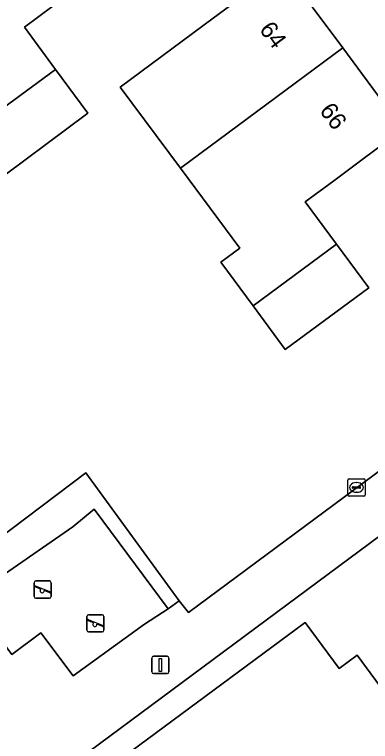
# Model space of a CAD drawing. Extents: x 163426 to 164192, y 380329 to 381641.
# Drawn here: x 163794.1 to 163814.7, y 381387.91 to 381429.97 of the extents above; entities that cross this region are included whole.
import ezdxf

# ---------------------------------------------------------------- set-up
doc = ezdxf.new("R2010")
doc.units = 0
for name, color, linetype in [('IMGEO_Erf', 7, 'Continuous'), ('IMGEO_Groenvoorziening', 7, 'Continuous'), ('IMGEO_Kolk', 7, 'Continuous'), ('IMGEO_Lichtmast', 7, 'Continuous'), ('IMGEO_Pand', 7, 'Continuous'), ('IMGEO_Pand_nummerreeks', 7, 'Continuous'), ('IMGEO_Speelvoorziening', 7, 'Continuous'), ('IMGEO_Terreindeel_zand', 7, 'Continuous'), ('IMGEO_Voetpad_open', 7, 'Continuous')]:
    doc.layers.add(name, color=color, linetype=linetype)

msp = doc.modelspace()

# ---------------------------------------------------------------- linework, layer by layer
at = {"layer": 'IMGEO_Erf'}
for points in [[(163791.628, 381423.238), (163789.781, 381425.725), (163790.896, 381426.553), (163787.468, 381431.168), (163783.984, 381435.859), (163789.356, 381439.849), (163793.37, 381442.83), (163796.858, 381438.147), (163800.34, 381433.47), (163796.333, 381430.481), (163794.67, 381429.24), (163796.474, 381426.798), (163798.35, 381424.26), (163792.32, 381419.79), (163790.425, 381422.344)], [(163803.709, 381421.08), (163800.22, 381425.77), (163805.596, 381429.76), (163809.61, 381432.74), (163813.094, 381428.041), (163816.58, 381423.34), (163812.569, 381420.356), (163810.915, 381419.125), (163812.725, 381416.692), (163814.605, 381414.165), (163809.76, 381410.59), (163807.901, 381413.113), (163806.042, 381415.636), (163807.147, 381416.459)]]:
    msp.add_lwpolyline(points, close=True, dxfattribs=at)
for points in [[(163758.95, 381397.479), (163763.037, 381400.559), (163771.273, 381389.773), (163771.409, 381389.878), (163777.989, 381388.455), (163788.257, 381395.968), (163789.689, 381397.016), (163798.219, 381403.447), (163803.621, 381396.043), (163804.163, 381395.367), (163836.242, 381419.16), (163833.927, 381420.874)], [(163897.514, 381370.475), (163857.324, 381403.21), (163851.227, 381407.961), (163844.818, 381412.831), (163838.787, 381417.275), (163794.165, 381384.158), (163795.953, 381381.752)], [(163800.835, 381387.333), (163810.922, 381394.781), (163812.882, 381392.127), (163813.928, 381392.899), (163816.899, 381388.877), (163817.932, 381387.478)]]:
    msp.add_lwpolyline(points, dxfattribs=at)
at = {"layer": 'IMGEO_Groenvoorziening'}
msp.add_lwpolyline([(163797.476, 381400.328), (163798.716, 381401.355), (163802.986, 381395.578), (163803.621, 381396.043), (163798.219, 381403.447), (163789.689, 381397.016), (163788.257, 381395.968), (163788.886, 381395.109), (163789.824, 381395.58), (163790.579, 381395.58), (163791.516, 381396.226), (163791.993, 381396.555)], close=True, dxfattribs=at)
at = {"layer": 'IMGEO_Kolk'}
for p, q in [((163813.386, 381402.177), (163813.386, 381403.029)), ((163813.461, 381403.103), (163814.313, 381403.103)), ((163813.874, 381402.883), (163813.899, 381402.883)), ((163814.387, 381403.029), (163814.387, 381402.177)), ((163813.645, 381402.597), (163813.645, 381402.609)), ((163814.083, 381402.56), (163813.685, 381402.56)), ((163813.688, 381402.646), (163814.086, 381402.646)), ((163814.129, 381402.609), (163814.129, 381402.597)), ((163814.313, 381402.103), (163813.461, 381402.103)), ((163813.897, 381402.323), (163813.872, 381402.323))]:
    msp.add_line(p, q, dxfattribs=at)
for points in [[(163813.386, 381402.177), (163813.386, 381403.029)], [(163813.461, 381403.103), (163814.313, 381403.103)], [(163814.387, 381403.029), (163814.387, 381402.177)], [(163814.313, 381402.103), (163813.461, 381402.103)]]:
    msp.add_lwpolyline(points, dxfattribs=at)
for centre, radius, start, end in [((163813.463, 381403.027), 0.0765, 91.552, 178.448), ((163813.463, 381403.027), 0.0765, 91.552, 178.448), ((163814.311, 381403.027), 0.0765, 1.552, 88.448), ((163814.311, 381403.027), 0.0765, 1.552, 88.448), ((163813.685, 381402.606), 0.0403, 85.8775, 175.7526), ((163813.682, 381402.596), 0.0366, 178.938, 274.7102), ((163814.086, 381402.603), 0.043, 264.8664, 352.4533), ((163814.09, 381402.608), 0.0386, 1.7309, 96.639), ((163813.463, 381402.179), 0.0765, 181.552, 268.448), ((163813.463, 381402.179), 0.0765, 181.552, 268.448), ((163814.311, 381402.179), 0.0765, 271.552, 358.448), ((163814.311, 381402.179), 0.0765, 271.552, 358.448)]:
    msp.add_arc(centre, radius, start, end, dxfattribs=at)
for centre, major_axis, ratio, start_param, end_param in [((163813.873, 381402.603), (-0.387, 0.002), 0.722429, 4.712389, 7.853982), ((163813.898, 381402.603), (-0.39, 0.002), 0.717154, 1.570796, 4.712389)]:
    msp.add_ellipse(centre, major_axis=major_axis, ratio=ratio, start_param=start_param, end_param=end_param, dxfattribs=at)
at = {"layer": 'IMGEO_Lichtmast'}
for p, q in [((163802.044, 381391.935), (163802.044, 381392.735)), ((163802.044, 381392.735), (163802.044, 381391.935)), ((163802.144, 381392.835), (163802.934, 381392.835)), ((163802.934, 381392.835), (163802.144, 381392.835)), ((163803.034, 381392.735), (163803.034, 381391.935)), ((163803.034, 381391.935), (163803.034, 381392.735)), ((163802.934, 381391.835), (163802.144, 381391.835)), ((163802.144, 381391.835), (163802.934, 381391.835))]:
    msp.add_line(p, q, dxfattribs=at)
msp.add_lwpolyline([(163802.464, 381392.71), (163802.614, 381392.71), (163802.614, 381391.96), (163802.464, 381391.96), (163802.464, 381392.71)], dxfattribs=at)
for centre, start, end in [((163802.144, 381392.735), 90, 180), ((163802.144, 381392.735), 90, 180), ((163802.934, 381392.735), 0, 90), ((163802.934, 381392.735), 360, 90), ((163802.144, 381391.935), 180, 270), ((163802.144, 381391.935), 180, 270), ((163802.934, 381391.935), 270, 0), ((163802.934, 381391.935), 270, 0)]:
    msp.add_arc(centre, 0.1, start, end, dxfattribs=at)
at = {"layer": 'IMGEO_Pand'}
for points in [[(163796.474, 381426.798), (163794.67, 381429.24), (163796.333, 381430.481), (163800.34, 381433.47), (163796.858, 381438.147), (163787.468, 381431.168), (163790.896, 381426.553), (163789.781, 381425.725), (163791.628, 381423.238)], [(163813.094, 381428.041), (163809.61, 381432.74), (163805.596, 381429.76), (163800.22, 381425.77), (163803.709, 381421.08)], [(163812.725, 381416.692), (163810.915, 381419.125), (163812.569, 381420.356), (163816.58, 381423.34), (163813.094, 381428.041), (163803.709, 381421.08), (163807.147, 381416.459), (163806.042, 381415.636), (163807.901, 381413.113)], [(163796.474, 381426.798), (163791.628, 381423.238), (163790.425, 381422.344), (163792.32, 381419.79), (163798.35, 381424.26)], [(163812.725, 381416.692), (163807.901, 381413.113), (163809.76, 381410.59), (163814.605, 381414.165)], [(163817.932, 381387.478), (163816.899, 381388.877), (163813.928, 381392.899), (163812.882, 381392.127), (163810.922, 381394.781), (163800.835, 381387.333), (163801.948, 381385.861), (163801.406, 381384.59), (163803.641, 381381.57), (163806.872, 381383.962), (163808.513, 381385.177), (163810.746, 381382.162), (163816.886, 381386.704)]]:
    msp.add_lwpolyline(points, close=True, dxfattribs=at)
at = {"layer": 'IMGEO_Speelvoorziening'}
for p, q in [((163795.23, 381396.292), (163795.23, 381397.092)), ((163795.23, 381397.092), (163795.23, 381396.292)), ((163795.33, 381397.192), (163796.12, 381397.192)), ((163796.12, 381397.192), (163795.33, 381397.192)), ((163796.22, 381397.092), (163796.22, 381396.292)), ((163796.22, 381396.292), (163796.22, 381397.092)), ((163795.613, 381396.72), (163795.274, 381396.857)), ((163795.299, 381396.917), (163796.175, 381396.564)), ((163796.151, 381396.504), (163795.811, 381396.641)), ((163796.12, 381396.192), (163795.33, 381396.192)), ((163795.33, 381396.192), (163796.12, 381396.192)), ((163798.287, 381394.341), (163798.287, 381395.141)), ((163798.287, 381395.141), (163798.287, 381394.341)), ((163798.67, 381394.769), (163798.331, 381394.906)), ((163798.356, 381394.966), (163799.232, 381394.613)), ((163798.387, 381395.241), (163799.177, 381395.241)), ((163799.177, 381395.241), (163798.387, 381395.241)), ((163799.277, 381395.141), (163799.277, 381394.341)), ((163799.277, 381394.341), (163799.277, 381395.141)), ((163799.208, 381394.553), (163798.868, 381394.69)), ((163799.177, 381394.241), (163798.387, 381394.241)), ((163798.387, 381394.241), (163799.177, 381394.241))]:
    msp.add_line(p, q, dxfattribs=at)
for centre, radius, start, end in [((163795.33, 381397.092), 0.1, 90, 180), ((163795.33, 381397.092), 0.1, 90, 180), ((163796.12, 381397.092), 0.1, 0, 90), ((163796.12, 381397.092), 0.1, 360, 90), ((163795.287, 381396.887), 0.0327, 68.078, 248.078), ((163795.692, 381396.63), 0.12, 130.9928, 5.1632), ((163796.163, 381396.534), 0.0327, 248.078, 68.078), ((163795.33, 381396.292), 0.1, 180, 270), ((163795.33, 381396.292), 0.1, 180, 270), ((163796.12, 381396.292), 0.1, 270, 0), ((163796.12, 381396.292), 0.1, 270, 0), ((163798.387, 381395.141), 0.1, 90, 180), ((163798.387, 381395.141), 0.1, 90, 180), ((163798.344, 381394.936), 0.0327, 68.078, 248.078), ((163799.177, 381395.141), 0.1, 0, 90), ((163799.177, 381395.141), 0.1, 360, 90), ((163798.749, 381394.679), 0.12, 130.9928, 5.1632), ((163799.22, 381394.583), 0.0327, 248.078, 68.078), ((163798.387, 381394.341), 0.1, 180, 270), ((163798.387, 381394.341), 0.1, 180, 270), ((163799.177, 381394.341), 0.1, 270, 0), ((163799.177, 381394.341), 0.1, 270, 0)]:
    msp.add_arc(centre, radius, start, end, dxfattribs=at)
at = {"layer": 'IMGEO_Terreindeel_zand'}
msp.add_lwpolyline([(163791.993, 381396.555), (163791.516, 381396.226), (163793.943, 381392.938), (163795.629, 381394.192), (163797.491, 381391.697), (163801.624, 381394.698), (163802.986, 381395.578), (163798.716, 381401.355), (163797.476, 381400.328)], close=True, dxfattribs=at)
at = {"layer": 'IMGEO_Voetpad_open'}
msp.add_lwpolyline([(163795.953, 381381.752), (163794.165, 381384.158), (163838.787, 381417.275), (163836.242, 381419.16), (163804.163, 381395.367), (163803.621, 381396.043), (163802.986, 381395.578), (163801.624, 381394.698), (163797.491, 381391.697), (163795.629, 381394.192), (163793.943, 381392.938), (163791.516, 381396.226), (163790.579, 381395.58), (163789.824, 381395.58), (163788.886, 381395.109), (163788.257, 381395.968), (163777.989, 381388.455), (163771.409, 381389.878), (163771.273, 381389.773), (163763.037, 381400.559), (163758.95, 381397.479)], dxfattribs=at)

# ---------------------------------------------------------------- texts
at = {"layer": 'IMGEO_Pand_nummerreeks'}
for s, p in [('64', (163808.225, 381429.101)), ('66', (163811.71, 381424.401))]:
    msp.add_text(s, height=1, rotation=306.5565, dxfattribs=at).set_placement(p)

doc.saveas('drawing.dxf')
